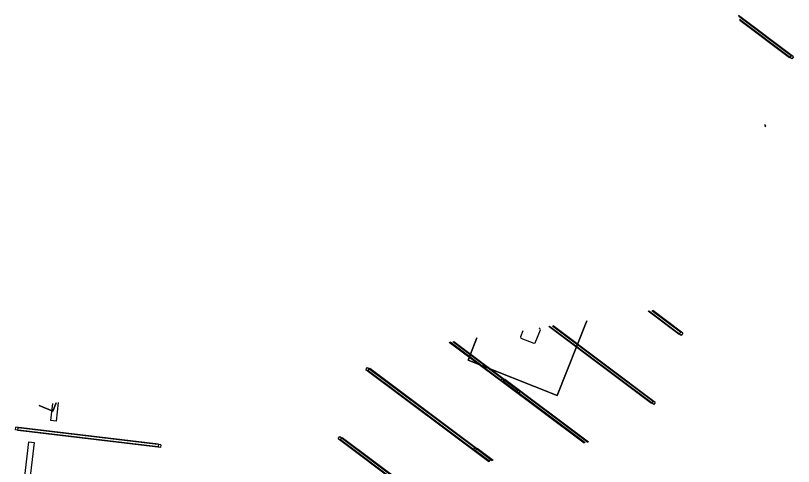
# Model space of a CAD drawing. Extents: x 468143 to 491361, y 1438528 to 1468730.
# Drawn here: x 488476.7 to 488574.1, y 1467080.3 to 1467136.7 of the extents above; entities that cross this region are included whole.
import ezdxf

# ---------------------------------------------------------------- set-up
doc = ezdxf.new("R2010")
doc.units = 0
doc.layers.add('Xreference_dp', color=7, linetype='Continuous')

msp = doc.modelspace()

# ---------------------------------------------------------------- linework, layer by layer
at = {"layer": 'Xreference_dp'}
for p, q in [((488574.093, 1467131.568), (488567.217, 1467136.713)), ((488573.81, 1467131.679), (488567.246, 1467136.59)), ((488573.894, 1467131.301), (488567.337, 1467136.207)), ((488573.61, 1467131.412), (488567.366, 1467136.084)), ((488573.81, 1467131.679), (488573.61, 1467131.412)), ((488574.093, 1467131.568), (488573.894, 1467131.301)), ((488570.632, 1467122.917), (488570.461, 1467123.045)), ((488570.632, 1467122.917), (488570.526, 1467122.774)), ((488559.767, 1467096.808), (488555.89, 1467099.709)), ((488560.05, 1467096.698), (488556.002, 1467099.726)), ((488559.967, 1467097.075), (488556.351, 1467099.78)), ((488560.25, 1467096.964), (488556.463, 1467099.798)), ((488544.487, 1467089.155), (488548.236, 1467098.526)), ((488548.236, 1467098.526), (488544.487, 1467089.155)), ((488540.2, 1467097.283), (488539.892, 1467096.513)), ((488541.749, 1467095.77), (488542.399, 1467097.395)), ((488542.329, 1467097.557), (488542.23, 1467097.597)), ((488542.399, 1467097.395), (488542.329, 1467097.557)), ((488556.306, 1467088.158), (488543.44, 1467097.784)), ((488556.589, 1467088.047), (488543.552, 1467097.801)), ((488556.506, 1467088.424), (488543.901, 1467097.855)), ((488556.789, 1467088.314), (488544.013, 1467097.873)), ((488559.967, 1467097.075), (488559.767, 1467096.808)), ((488534.459, 1467096.395), (488533.346, 1467093.612)), ((488533.346, 1467093.612), (488534.459, 1467096.395)), ((488539.892, 1467096.513), (488539.961, 1467096.35)), ((488539.961, 1467096.35), (488541.586, 1467095.7)), ((488560.25, 1467096.964), (488560.05, 1467096.698)), ((488530.99, 1467095.859), (488539.396, 1467089.569)), ((488531.102, 1467095.876), (488539.679, 1467089.459)), ((488531.451, 1467095.93), (488539.596, 1467089.836)), ((488531.563, 1467095.947), (488539.879, 1467089.725)), ((488541.586, 1467095.7), (488541.749, 1467095.77)), ((488533.346, 1467093.612), (488544.487, 1467089.155)), ((488544.487, 1467089.155), (488533.346, 1467093.612)), ((488520.556, 1467092.426), (488520.755, 1467092.693)), ((488520.556, 1467092.426), (488535.935, 1467080.919)), ((488520.755, 1467092.693), (488536.135, 1467081.185)), ((488520.839, 1467092.315), (488521.038, 1467092.582)), ((488520.839, 1467092.315), (488536.043, 1467080.939)), ((488521.038, 1467092.582), (488536.418, 1467081.075)), ((488537.465, 1467091.014), (488537.665, 1467091.281)), ((488548.332, 1467083.3), (488537.665, 1467091.281)), ((488537.748, 1467090.903), (488537.948, 1467091.17)), ((488548.439, 1467083.32), (488537.948, 1467091.17)), ((488547.889, 1467083.215), (488537.465, 1467091.014)), ((488547.997, 1467083.235), (488537.748, 1467090.903)), ((488539.596, 1467089.836), (488539.396, 1467089.569)), ((488539.879, 1467089.725), (488539.679, 1467089.459)), ((488481.335, 1467087.224), (488481.744, 1467088.244)), ((488481.744, 1467088.244), (488481.335, 1467087.224)), ((488482.023, 1467088.287), (488481.747, 1467085.972)), ((488556.506, 1467088.424), (488556.306, 1467088.158)), ((488556.789, 1467088.314), (488556.589, 1467088.047)), ((488479.609, 1467087.914), (488481.335, 1467087.224)), ((488481.335, 1467087.224), (488479.609, 1467087.914)), ((488481.085, 1467086.051), (488481.339, 1467088.182)), ((488481.747, 1467085.972), (488481.085, 1467086.051)), ((488476.672, 1467084.894), (488476.711, 1467085.225)), ((488494.544, 1467082.762), (488476.672, 1467084.894)), ((488494.583, 1467083.093), (488476.711, 1467085.225)), ((488476.955, 1467084.784), (488476.994, 1467085.115)), ((488494.827, 1467082.651), (488476.955, 1467084.784)), ((488494.866, 1467082.982), (488476.994, 1467085.115)), ((488477.624, 1467077.4), (488478.335, 1467083.358)), ((488478.335, 1467083.358), (488478.997, 1467083.279)), ((488517.095, 1467083.775), (488517.294, 1467084.042)), ((488517.095, 1467083.775), (488532.025, 1467072.604)), ((488517.294, 1467084.042), (488532.674, 1467072.535)), ((488517.378, 1467083.664), (488517.577, 1467083.931)), ((488517.378, 1467083.664), (488532.758, 1467072.157)), ((488517.577, 1467083.931), (488532.957, 1467072.424)), ((488478.997, 1467083.279), (488478.286, 1467077.321)), ((488494.583, 1467083.093), (488494.544, 1467082.762)), ((488494.866, 1467082.982), (488494.827, 1467082.651)), ((488534.004, 1467082.363), (488534.204, 1467082.63)), ((488536.378, 1467081.004), (488534.204, 1467082.63)), ((488534.288, 1467082.252), (488534.487, 1467082.519)), ((488536.485, 1467081.024), (488534.487, 1467082.519)), ((488535.935, 1467080.919), (488534.004, 1467082.363)), ((488536.043, 1467080.939), (488534.288, 1467082.252)), ((488536.135, 1467081.185), (488535.935, 1467080.919)), ((488536.418, 1467081.075), (488536.363, 1467081.001))]:
    msp.add_line(p, q, dxfattribs=at)

doc.saveas('drawing.dxf')
